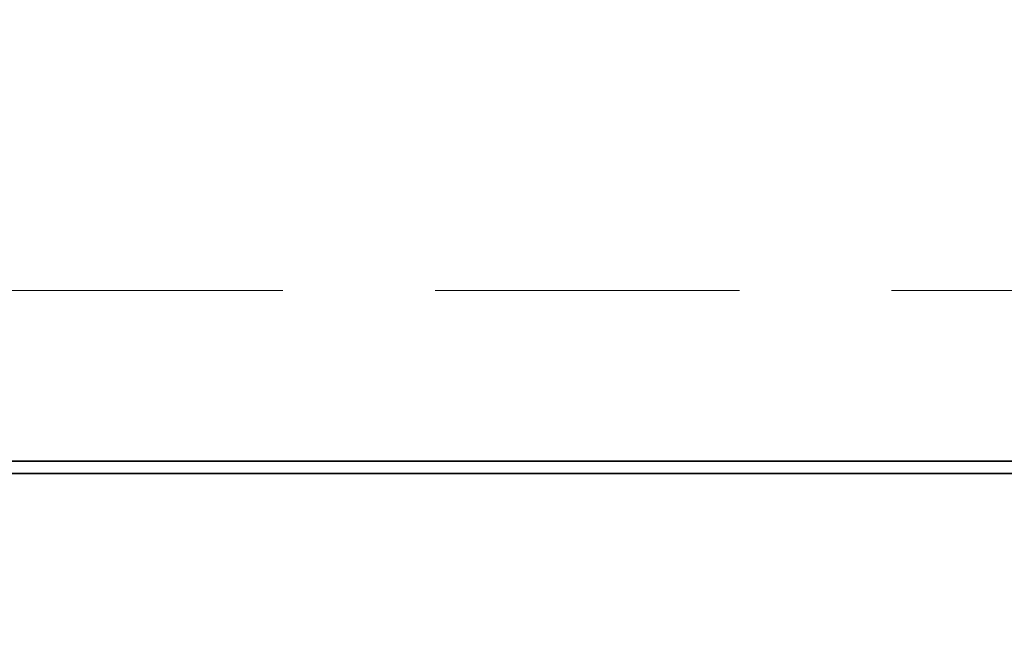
# Model space of a CAD drawing. Header units: millimetres. Extents: x -1465 to 393277, y -3788 to 454312.
# Tile 403 of 656: x 358957 to 359119, y 11421 to 11523. Entities that reach past the tile are written whole.
import ezdxf

# ---------------------------------------------------------------- set-up
doc = ezdxf.new("R2010")
doc.units = ezdxf.units.MM
doc.header["$XCLIPFRAME"] = 2
doc.linetypes.add('DASHED', pattern=[0.75, 0.5, -0.25])
doc.layers.add('Konstrukcja - Siatka mod', color=8, linetype='Continuous')
picture_1 = doc.add_image_def('image1.bmp', size_in_pixel=(951, 911))

msp = doc.modelspace()

# ---------------------------------------------------------------- linework, layer by layer
at = {"color": 8, "linetype": 'Continuous', "lineweight": 35, "ltscale": 100}
for p, q in [((357654.61, 11450.8), (359471.61, 11450.8)), ((357654.61, 11448.8), (359471.61, 11448.8)), ((357654.61, 11448.8), (359471.61, 11448.8))]:
    msp.add_line(p, q, dxfattribs=at)
at = {"color": 8, "linetype": 'Continuous', "lineweight": 35, "ltscale": 100, "flags": 128}
msp.add_lwpolyline([(357637.61, 11440.19), (357637.61, 11448.8), (359488.61, 11448.8), (359488.61, 11440.19)], dxfattribs=at)
at = {"layer": 'Konstrukcja - Siatka mod', "color": 8, "linetype": 'DASHED', "lineweight": 13, "ltscale": 100}
msp.add_line((349125.31, 11478.87), (378569.87, 11478.87), dxfattribs=at)

# ---------------------------------------------------------------- pictures from other files: only their frames are drawn
at = {"color": 8, "lineweight": 13}
image = msp.add_image(picture_1, insert=(357606.99, 12545.82), size_in_units=(1986.02, 1904.63), rotation=-90, dxfattribs=at)
image.set_boundary_path([(-0.5, -0.5), (950.5, 910.5)])

doc.saveas('drawing.dxf')
